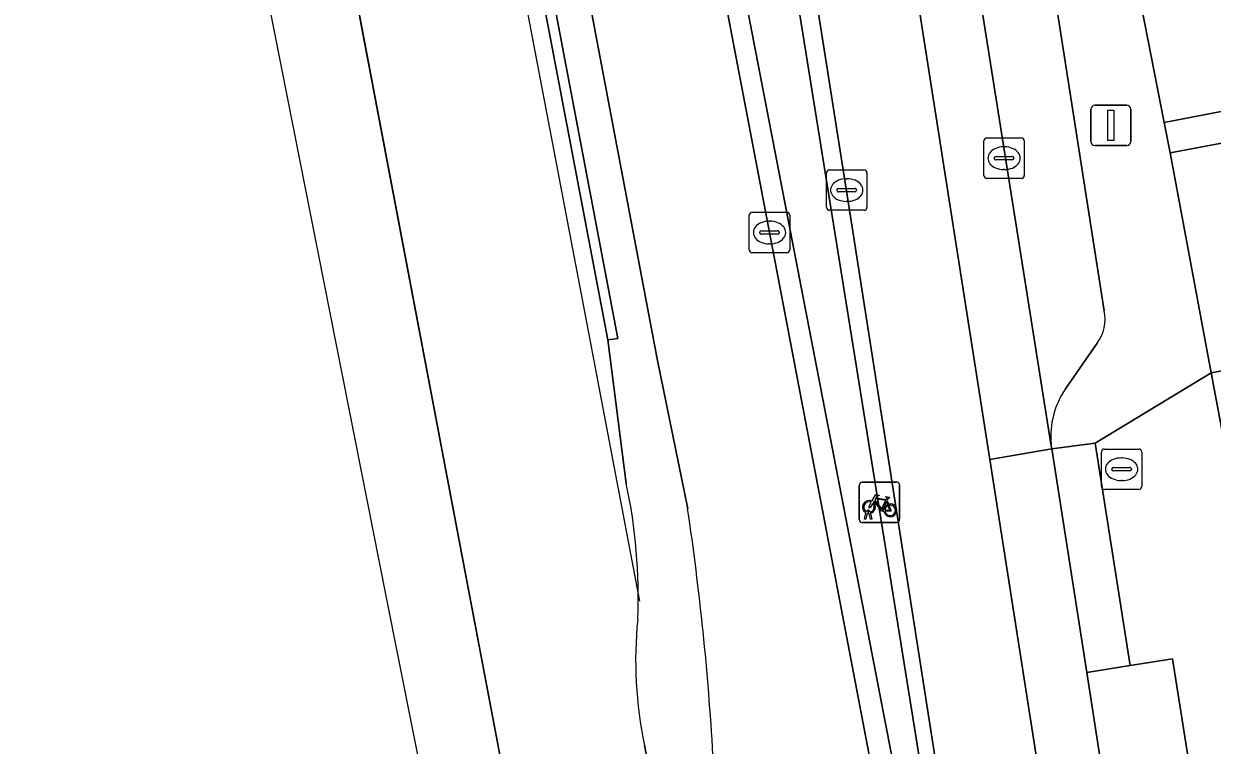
# Model space of a CAD drawing. Extents: x 159262 to 160143, y 383399 to 384319.
# Drawn here: x 159299.78 to 159329.19, y 383771.24 to 383789.09 of the extents above; entities that cross this region are included whole.
import ezdxf

# ---------------------------------------------------------------- set-up
doc = ezdxf.new("R2010")
doc.units = 0
for name, color, linetype in [('IMGEO_Berm_groen', 7, 'Continuous'), ('IMGEO_Berm_open', 7, 'Continuous'), ('IMGEO_Brandkraan', 7, 'Continuous'), ('IMGEO_Erf', 7, 'Continuous'), ('IMGEO_Fietsenrek', 7, 'Continuous'), ('IMGEO_Groenvoorziening', 7, 'Continuous'), ('IMGEO_Haag', 7, 'Continuous'), ('IMGEO_Kolk', 7, 'Continuous'), ('IMGEO_Lichtmast', 7, 'Continuous'), ('IMGEO_Lijnafwatering', 7, 'Continuous'), ('IMGEO_Muur', 7, 'Continuous'), ('IMGEO_Parkeervlak_open', 7, 'Continuous'), ('IMGEO_Rijbaan_lokaal_gesloten', 7, 'Continuous'), ('IMGEO_Rijbaan_lokaal_open', 7, 'Continuous'), ('IMGEO_Rijbaan_regionaal_gesloten', 7, 'Continuous'), ('IMGEO_Voetpad_open', 7, 'Continuous')]:
    doc.layers.add(name, color=color, linetype=linetype)

msp = doc.modelspace()

# ---------------------------------------------------------------- linework, layer by layer
at = {"layer": 'IMGEO_Berm_groen'}
for points in [[(159300.668, 383875.89), (159301.684, 383870.559), (159305.298, 383851.601), (159308.807, 383833.455), (159312.065, 383816.27), (159313.356, 383809.503), (159318.245, 383783.881), (159321.342, 383767.668), (159321.513, 383766.682), (159322.954, 383766.957), (159320.139, 383784.999), (159317.424, 383802.205), (159316.588, 383807.359), (159316.083, 383810.325), (159315.304, 383814.483), (159311.272, 383835.538), (159307.998, 383852.69), (159305.88, 383863.75)], [(159305.782, 383861.189), (159315.649, 383810.084), (159322.585, 383766.955), (159322.047, 383766.911), (159313.799, 383809.591), (159315.234, 383809.973), (159314.42, 383814.315), (159310.388, 383835.369), (159307.114, 383852.521), (159304.897, 383864.099), (159304.05, 383867.063), (159301.384, 383874.434), (159301.691, 383874.543), (159303.045, 383870.823)]]:
    msp.add_lwpolyline(points, dxfattribs=at)
at = {"layer": 'IMGEO_Berm_open'}
for points in [[(159281.754, 383957.326), (159281.061, 383957.173), (159314.487, 383781.303), (159314.238, 383781.271), (159314.691, 383777.713)], [(159316.213, 383777.09), (159315.456, 383780.799), (159309.353, 383813.036), (159303.32, 383844.753), (159290.389, 383912.552)], [(159315.145, 383771.238), (159316.287, 383765.107), (159316.537, 383763.907), (159316.542, 383763.881), (159316.548, 383763.855)]]:
    msp.add_lwpolyline(points, dxfattribs=at)
for centre, radius, start, end in [((159301.79, 383774.927), 13.199, 357.5236, 12.1845), ((159247.854, 383766.974), 69.103, 3.34069, 8.41765), ((159325.009, 383773.337), 10.084, 174.192, 192.0109)]:
    msp.add_arc(centre, radius, start, end, dxfattribs=at)
at = {"layer": 'IMGEO_Brandkraan'}
for p, q in [((159326.451, 383777.64), (159326.451, 383778.492)), ((159326.526, 383778.566), (159327.378, 383778.566)), ((159326.939, 383778.346), (159326.964, 383778.346)), ((159327.452, 383778.492), (159327.452, 383777.64)), ((159326.71, 383778.06), (159326.71, 383778.072)), ((159327.148, 383778.023), (159326.75, 383778.023)), ((159326.753, 383778.109), (159327.151, 383778.109)), ((159327.194, 383778.072), (159327.194, 383778.06)), ((159326.962, 383777.786), (159326.937, 383777.786)), ((159327.378, 383777.566), (159326.526, 383777.566))]:
    msp.add_line(p, q, dxfattribs=at)
for points in [[(159326.451, 383777.64), (159326.451, 383778.492)], [(159326.526, 383778.566), (159327.378, 383778.566)], [(159327.452, 383778.492), (159327.452, 383777.64)], [(159327.378, 383777.566), (159326.526, 383777.566)]]:
    msp.add_lwpolyline(points, dxfattribs=at)
for centre, radius, start, end in [((159326.528, 383778.49), 0.0765, 91.552, 178.448), ((159326.528, 383778.49), 0.0765, 91.552, 178.448), ((159327.376, 383778.49), 0.0765, 1.552, 88.448), ((159327.376, 383778.49), 0.0765, 1.552, 88.448), ((159326.75, 383778.069), 0.0403, 85.8775, 175.7526), ((159326.747, 383778.059), 0.0366, 178.938, 274.7102), ((159327.151, 383778.066), 0.043, 264.8664, 352.4533), ((159327.155, 383778.071), 0.0386, 1.7309, 96.639), ((159326.528, 383777.642), 0.0765, 181.552, 268.448), ((159326.528, 383777.642), 0.0765, 181.552, 268.448), ((159327.376, 383777.642), 0.0765, 271.552, 358.448), ((159327.376, 383777.642), 0.0765, 271.552, 358.448)]:
    msp.add_arc(centre, radius, start, end, dxfattribs=at)
for centre, major_axis, ratio, start_param, end_param in [((159326.938, 383778.066), (-0.387, 0.002), 0.722429, 4.712389, 7.853982), ((159326.963, 383778.066), (-0.39, 0.002), 0.717154, 1.570796, 4.712389)]:
    msp.add_ellipse(centre, major_axis=major_axis, ratio=ratio, start_param=start_param, end_param=end_param, dxfattribs=at)
at = {"layer": 'IMGEO_Erf'}
msp.add_lwpolyline([(159323.226, 383811.012), (159328.003, 383786.645), (159335.055, 383788.007), (159334.397, 383791.46)], dxfattribs=at)
at = {"layer": 'IMGEO_Fietsenrek'}
for p, q in [((159320.534, 383777.747), (159321.375, 383777.747)), ((159321.375, 383777.747), (159320.534, 383777.747)), ((159320.459, 383776.822), (159320.459, 383777.663)), ((159320.459, 383777.663), (159320.459, 383776.822)), ((159321.459, 383777.672), (159321.459, 383776.831)), ((159321.459, 383776.831), (159321.459, 383777.672)), ((159321.146, 383777.296), (159321.182, 383777.201)), ((159320.586, 383776.831), (159320.625, 383776.991)), ((159320.62, 383776.831), (159320.586, 383776.831)), ((159320.655, 383776.979), (159320.62, 383776.831)), ((159320.697, 383777.003), (159320.696, 383777.007)), ((159320.738, 383776.831), (159320.704, 383776.973)), ((159320.728, 383777.014), (159320.729, 383777.007)), ((159320.736, 383776.977), (159320.771, 383776.831)), ((159320.771, 383776.831), (159320.738, 383776.831)), ((159321.384, 383776.747), (159320.543, 383776.747)), ((159320.543, 383776.747), (159321.384, 383776.747))]:
    msp.add_line(p, q, dxfattribs=at)
for points in [[(159320.772, 383777.273), (159320.867, 383777.437), (159320.953, 383777.423), (159320.955, 383777.414), (159320.899, 383777.403), (159320.872, 383777.358), (159321.128, 383777.317)], [(159320.793, 383777.221), (159320.741, 383777.131), (159320.701, 383777.106), (159320.702, 383777.153), (159320.757, 383777.247)], [(159321.068, 383777.029), (159321.018, 383777.029), (159320.827, 383777.28), (159320.808, 383777.248)], [(159321.115, 383777.292), (159320.858, 383777.333), (159320.841, 383777.304), (159321.008, 383777.084), (159321.115, 383777.292)], [(159321.163, 383777.194), (159321.133, 383777.271), (159321.024, 383777.053), (159321.067, 383777.053)], [(159321.097, 383777.053), (159321.217, 383777.052), (159321.173, 383777.166)], [(159321.193, 383777.173), (159321.248, 383777.028), (159321.098, 383777.028)], [(159321.128, 383777.317), (159321.153, 383777.366), (159321.147, 383777.37), (159321.124, 383777.374), (159321.112, 383777.381), (159321.111, 383777.384), (159321.113, 383777.389), (159321.208, 383777.374), (159321.21, 383777.364), (159321.2, 383777.351), (159321.188, 383777.345), (159321.174, 383777.351), (159321.146, 383777.296)]]:
    msp.add_lwpolyline(points, dxfattribs=at)
for centre, radius, start, end in [((159320.537, 383777.669), 0.0779, 92.4484, 184.2845), ((159320.537, 383777.669), 0.0779, 92.4484, 184.2845), ((159321.381, 383777.669), 0.0779, 2.4484, 94.2845), ((159321.381, 383777.669), 0.0779, 2.4484, 94.2845), ((159320.699, 383777.132), 0.159, 62.6766, 242.1369), ((159320.699, 383777.132), 0.129, 63.3192, 238.903), ((159320.699, 383777.132), 0.129, 283.6043, 43.4302), ((159320.699, 383777.132), 0.159, 283.5766, 46.6042), ((159321.226, 383777.048), 0.159, 113.3408, 178.3217), ((159321.226, 383777.048), 0.159, 187.0065, 105.7708), ((159321.226, 383777.048), 0.129, 113.923, 177.9556), ((159321.226, 383777.048), 0.129, 188.6715, 104.5883), ((159320.679, 383777.003), 0.0499, 12.8025, 158.6934), ((159320.699, 383777.132), 0.159, 253.9967, 271.7867), ((159320.679, 383777.003), 0.0174, 12.8025, 163.4502), ((159320.699, 383777.132), 0.129, 253.415, 269.0204), ((159321.381, 383776.825), 0.0779, 272.4484, 4.2845), ((159321.381, 383776.825), 0.0779, 272.4484, 4.2845), ((159320.537, 383776.825), 0.0779, 182.4484, 274.2845), ((159320.537, 383776.825), 0.0779, 182.4484, 274.2845)]:
    msp.add_arc(centre, radius, start, end, dxfattribs=at)
at = {"layer": 'IMGEO_Groenvoorziening'}
msp.add_lwpolyline([(159303.045, 383870.823), (159301.691, 383874.543), (159301.384, 383874.434), (159304.05, 383867.063), (159304.897, 383864.099), (159307.114, 383852.521), (159310.388, 383835.369), (159314.42, 383814.315), (159315.234, 383809.973), (159313.799, 383809.591), (159322.047, 383766.911), (159322.585, 383766.955), (159315.649, 383810.084), (159305.782, 383861.189)], dxfattribs=at)
at = {"layer": 'IMGEO_Haag'}
msp.add_lwpolyline([(159303.045, 383870.823), (159301.691, 383874.543), (159301.384, 383874.434), (159304.05, 383867.063), (159304.897, 383864.099), (159307.114, 383852.521), (159310.388, 383835.369), (159314.42, 383814.315), (159315.234, 383809.973), (159313.799, 383809.591), (159322.047, 383766.911), (159322.585, 383766.955), (159315.649, 383810.084)], dxfattribs=at)
at = {"layer": 'IMGEO_Kolk'}
for p, q in [((159323.617, 383786.261), (159324.469, 383786.261)), ((159323.542, 383785.335), (159323.542, 383786.187)), ((159324.03, 383786.041), (159324.055, 383786.041)), ((159324.543, 383786.187), (159324.543, 383785.335)), ((159323.801, 383785.755), (159323.801, 383785.767)), ((159324.239, 383785.718), (159323.841, 383785.718)), ((159323.844, 383785.804), (159324.242, 383785.804)), ((159324.285, 383785.767), (159324.285, 383785.755)), ((159319.648, 383784.546), (159319.648, 383785.398)), ((159319.723, 383785.472), (159320.575, 383785.472)), ((159320.649, 383785.398), (159320.649, 383784.546)), ((159324.053, 383785.481), (159324.028, 383785.481)), ((159320.136, 383785.252), (159320.161, 383785.252)), ((159324.469, 383785.261), (159323.617, 383785.261)), ((159319.907, 383784.966), (159319.907, 383784.978)), ((159320.345, 383784.929), (159319.947, 383784.929)), ((159319.95, 383785.015), (159320.348, 383785.015)), ((159320.391, 383784.978), (159320.391, 383784.966)), ((159320.159, 383784.692), (159320.134, 383784.692)), ((159317.738, 383783.496), (159317.738, 383784.348)), ((159317.813, 383784.422), (159318.665, 383784.422)), ((159318.226, 383784.202), (159318.251, 383784.202)), ((159318.739, 383784.348), (159318.739, 383783.496)), ((159320.575, 383784.472), (159319.723, 383784.472)), ((159317.997, 383783.916), (159317.997, 383783.928)), ((159318.04, 383783.965), (159318.438, 383783.965)), ((159318.481, 383783.928), (159318.481, 383783.916)), ((159318.435, 383783.879), (159318.037, 383783.879)), ((159318.249, 383783.642), (159318.224, 383783.642)), ((159318.665, 383783.422), (159317.813, 383783.422))]:
    msp.add_line(p, q, dxfattribs=at)
for points in [[(159323.617, 383786.261), (159324.469, 383786.261)], [(159323.542, 383785.335), (159323.542, 383786.187)], [(159324.543, 383786.187), (159324.543, 383785.335)], [(159319.648, 383784.546), (159319.648, 383785.398)], [(159319.723, 383785.472), (159320.575, 383785.472)], [(159320.649, 383785.398), (159320.649, 383784.546)], [(159324.469, 383785.261), (159323.617, 383785.261)], [(159317.738, 383783.496), (159317.738, 383784.348)], [(159317.813, 383784.422), (159318.665, 383784.422)], [(159318.739, 383784.348), (159318.739, 383783.496)], [(159320.575, 383784.472), (159319.723, 383784.472)], [(159318.665, 383783.422), (159317.813, 383783.422)]]:
    msp.add_lwpolyline(points, dxfattribs=at)
for centre, radius, start, end in [((159323.619, 383786.185), 0.0765, 91.552, 178.448), ((159323.619, 383786.185), 0.0765, 91.552, 178.448), ((159324.467, 383786.185), 0.0765, 1.552, 88.448), ((159324.467, 383786.185), 0.0765, 1.552, 88.448), ((159323.841, 383785.764), 0.0403, 85.8775, 175.7526), ((159323.838, 383785.754), 0.0366, 178.938, 274.7102), ((159324.242, 383785.761), 0.043, 264.8664, 352.4533), ((159324.246, 383785.766), 0.0386, 1.7309, 96.639), ((159319.725, 383785.396), 0.0765, 91.552, 178.448), ((159319.725, 383785.396), 0.0765, 91.552, 178.448), ((159320.573, 383785.396), 0.0765, 1.552, 88.448), ((159320.573, 383785.396), 0.0765, 1.552, 88.448), ((159323.619, 383785.337), 0.0765, 181.552, 268.448), ((159323.619, 383785.337), 0.0765, 181.552, 268.448), ((159324.467, 383785.337), 0.0765, 271.552, 358.448), ((159324.467, 383785.337), 0.0765, 271.552, 358.448), ((159319.947, 383784.975), 0.0403, 85.8775, 175.7526), ((159319.944, 383784.965), 0.0366, 178.938, 274.7102), ((159320.348, 383784.972), 0.043, 264.8664, 352.4533), ((159320.352, 383784.977), 0.0386, 1.7309, 96.639), ((159319.725, 383784.548), 0.0765, 181.552, 268.448), ((159319.725, 383784.548), 0.0765, 181.552, 268.448), ((159320.573, 383784.548), 0.0765, 271.552, 358.448), ((159320.573, 383784.548), 0.0765, 271.552, 358.448), ((159317.815, 383784.346), 0.0765, 91.552, 178.448), ((159317.815, 383784.346), 0.0765, 91.552, 178.448), ((159318.663, 383784.346), 0.0765, 1.552, 88.448), ((159318.663, 383784.346), 0.0765, 1.552, 88.448), ((159318.037, 383783.925), 0.0403, 85.8775, 175.7526), ((159318.034, 383783.915), 0.0366, 178.938, 274.7102), ((159318.438, 383783.922), 0.043, 264.8664, 352.4533), ((159318.442, 383783.927), 0.0386, 1.7309, 96.639), ((159317.815, 383783.498), 0.0765, 181.552, 268.448), ((159317.815, 383783.498), 0.0765, 181.552, 268.448), ((159318.663, 383783.498), 0.0765, 271.552, 358.448), ((159318.663, 383783.498), 0.0765, 271.552, 358.448)]:
    msp.add_arc(centre, radius, start, end, dxfattribs=at)
for centre, major_axis, ratio, start_param, end_param in [((159324.029, 383785.761), (-0.387, 0.002), 0.722429, 4.712389, 7.853982), ((159324.054, 383785.761), (-0.39, 0.002), 0.717154, 1.570796, 4.712389), ((159320.135, 383784.972), (-0.387, 0.002), 0.722429, 4.712389, 7.853982), ((159320.16, 383784.972), (-0.39, 0.002), 0.717154, 1.570796, 4.712389), ((159318.225, 383783.922), (-0.387, 0.002), 0.722429, 4.712389, 7.853982), ((159318.25, 383783.922), (-0.39, 0.002), 0.717154, 1.570796, 4.712389)]:
    msp.add_ellipse(centre, major_axis=major_axis, ratio=ratio, start_param=start_param, end_param=end_param, dxfattribs=at)
at = {"layer": 'IMGEO_Lichtmast'}
for p, q in [((159326.19, 383786.172), (159326.19, 383786.972)), ((159326.19, 383786.972), (159326.19, 383786.172)), ((159326.29, 383787.072), (159327.08, 383787.072)), ((159327.08, 383787.072), (159326.29, 383787.072)), ((159327.18, 383786.972), (159327.18, 383786.172)), ((159327.18, 383786.172), (159327.18, 383786.972)), ((159327.08, 383786.072), (159326.29, 383786.072)), ((159326.29, 383786.072), (159327.08, 383786.072))]:
    msp.add_line(p, q, dxfattribs=at)
msp.add_lwpolyline([(159326.61, 383786.947), (159326.76, 383786.947), (159326.76, 383786.197), (159326.61, 383786.197), (159326.61, 383786.947)], dxfattribs=at)
for centre, start, end in [((159326.29, 383786.972), 90, 180), ((159326.29, 383786.972), 90, 180), ((159327.08, 383786.972), 0, 90), ((159327.08, 383786.972), 360, 90), ((159326.29, 383786.172), 180, 270), ((159326.29, 383786.172), 180, 270), ((159327.08, 383786.172), 270, 0), ((159327.08, 383786.172), 270, 0)]:
    msp.add_arc(centre, 0.1, start, end, dxfattribs=at)
at = {"layer": 'IMGEO_Lijnafwatering'}
for points in [[(159309.987, 383801.221), (159313.73, 383781.575)], [(159313.73, 383781.575), (159315.021, 383774.801)]]:
    msp.add_lwpolyline(points, dxfattribs=at)
at = {"layer": 'IMGEO_Muur'}
msp.add_lwpolyline([(159281.061, 383957.173), (159280.741, 383957.112), (159314.238, 383781.271), (159314.487, 383781.303)], close=True, dxfattribs=at)
at = {"layer": 'IMGEO_Parkeervlak_open'}
for points in [[(159319.385, 383814.678), (159321.347, 383802.978), (159325.204, 383778.696)], [(159326.518, 383781.984), (159323.401, 383801.913), (159321.704, 383812.011)], [(159325.562, 383780.056), (159326.349, 383781.187)]]:
    msp.add_lwpolyline(points, dxfattribs=at)
for points in [[(159329.17, 383780.447), (159335.538, 383781.624), (159334.43, 383787.072), (159328.15, 383785.896)], [(159328.037, 383767.737), (159329.077, 383767.901), (159328.211, 383773.376), (159327.165, 383773.21), (159326.087, 383773.037), (159326.942, 383767.554)]]:
    msp.add_lwpolyline(points, close=True, dxfattribs=at)
for centre, radius, start, end in [((159325.559, 383781.771), 0.982, 323.5255, 12.5306), ((159327.3, 383778.871), 2.103, 145.7189, 184.7857)]:
    msp.add_arc(centre, radius, start, end, dxfattribs=at)
at = {"layer": 'IMGEO_Rijbaan_lokaal_gesloten'}
msp.add_lwpolyline([(159319.385, 383814.678), (159319.273, 383815.475), (159317.816, 383822.853), (159316.297, 383822.528), (159318.521, 383810.907), (159319.05, 383807.917), (159323.687, 383778.309), (159325.224, 383778.568), (159325.204, 383778.696), (159321.347, 383802.978)], close=True, dxfattribs=at)
msp.add_lwpolyline([(159328.333, 383758.483), (159328.003, 383760.75), (159326.942, 383767.554), (159326.087, 383773.037), (159325.224, 383778.568), (159323.687, 383778.309), (159326.873, 383757.97), (159327.691, 383753.526), (159328.366, 383750), (159329.814, 383742.432), (159342.895, 383674.233)], dxfattribs=at)
at = {"layer": 'IMGEO_Rijbaan_lokaal_open'}
for points in [[(159321.571, 383819.84), (159322.106, 383816.861), (159322.537, 383816.955), (159323.652, 383811.093), (159324.425, 383811.24), (159324.383, 383811.461), (159326.371, 383811.858), (159326.41, 383811.655), (159338.381, 383813.943), (159338.925, 383811.179), (159346.398, 383812.617), (159351.963, 383783.549), (159352.339, 383781.655), (159346.73, 383780.616), (159346.565, 383781.673), (159335.918, 383779.606), (159335.538, 383781.624), (159329.17, 383780.447), (159330.396, 383773.901), (159350.482, 383777.746), (159350.322, 383778.775), (159359.832, 383780.702), (159354.405, 383809.755), (159342.623, 383870.295)], [(159305.88, 383863.75), (159307.998, 383852.69), (159311.272, 383835.538), (159315.304, 383814.483), (159316.083, 383810.325), (159316.588, 383807.359), (159317.424, 383802.205), (159320.139, 383784.999), (159322.954, 383766.957), (159323.122, 383765.878), (159324.407, 383757.692), (159325.851, 383750), (159328.1, 383738.016), (159331.856, 383718.365), (159336.016, 383696.703), (159339.221, 383679.999), (159340.401, 383673.929), (159342.02, 383665.933), (159342.067, 383665.703), (159342.379, 383664.493)], [(159342.895, 383674.233), (159329.814, 383742.432), (159328.366, 383750), (159327.691, 383753.526), (159326.873, 383757.97), (159323.687, 383778.309), (159319.05, 383807.917), (159318.521, 383810.907), (159316.297, 383822.528)]]:
    msp.add_lwpolyline(points, dxfattribs=at)
at = {"layer": 'IMGEO_Rijbaan_regionaal_gesloten'}
for points in [[(159280.211, 384172.631), (159274.487, 384158.497), (159272.013, 384150.923), (159269.535, 384141.678), (159267.507, 384132.324), (159266.005, 384119.851), (159265.496, 384109.233), (159267.965, 384029.162), (159271.62, 383998.252), (159277.018, 383952.804), (159311.634, 383770.65), (159326.117, 383701.416), (159334.862, 383664.196), (159338.544, 383665.089), (159336.511, 383673.455), (159336.041, 383675.319), (159332.664, 383689.455), (159329.732, 383702.333), (159329.536, 383702.291), (159316.548, 383763.855), (159316.542, 383763.881), (159316.537, 383763.907), (159316.287, 383765.107), (159315.145, 383771.238)], [(159325.952, 383685.388), (159327.175, 383680.053), (159328.984, 383672.539), (159331.18, 383663.302), (159334.862, 383664.196), (159326.117, 383701.416), (159311.634, 383770.65), (159277.018, 383952.804), (159271.62, 383998.252), (159267.965, 384029.162)], [(159264.847, 384021.099), (159267.066, 383994.282), (159268.943, 383980.854), (159270.249, 383971.517), (159284.14, 383899.169), (159291.986, 383859.551), (159308.738, 383774.973), (159319.638, 383720.194), (159325.952, 383685.388)], [(159314.691, 383777.713), (159314.238, 383781.271), (159280.741, 383957.112), (159281.061, 383957.173), (159281.028, 383957.348), (159280.954, 383957.749), (159280.773, 383959.33), (159280.661, 383960.306), (159280.387, 383962.692), (159280.125, 383964.98), (159278.545, 383978.753), (159278.462, 383979.478), (159278.393, 383980.079), (159278.303, 383980.866), (159278.275, 383981.108), (159278.176, 383981.973), (159277.369, 383989.002), (159277.274, 383989.833), (159277.236, 383990.167), (159275.344, 384006.661)], [(159303.32, 383844.753), (159309.353, 383813.036), (159315.456, 383780.799), (159316.213, 383777.09)], [(159321.513, 383766.682), (159321.342, 383767.668), (159318.245, 383783.881), (159313.356, 383809.503), (159312.065, 383816.27), (159308.807, 383833.455)]]:
    msp.add_lwpolyline(points, dxfattribs=at)
for centre, radius, start, end in [((159301.79, 383774.927), 13.199, 357.5236, 12.1845), ((159247.854, 383766.974), 69.103, 3.34069, 8.41765), ((159325.009, 383773.337), 10.084, 174.192, 192.0109)]:
    msp.add_arc(centre, radius, start, end, dxfattribs=at)
at = {"layer": 'IMGEO_Voetpad_open'}
for points in [[(159328.15, 383785.896), (159328.003, 383786.645), (159323.226, 383811.012), (159322.106, 383816.861), (159321.571, 383819.84), (159321.47, 383820.357), (159321.047, 383822.509), (159318.307, 383822.949), (159319.763, 383815.571), (159319.273, 383815.475), (159319.385, 383814.678)], [(159321.704, 383812.011), (159323.401, 383801.913), (159326.518, 383781.984)], [(159325.204, 383778.696), (159325.224, 383778.568), (159326.294, 383778.709), (159329.17, 383780.447), (159328.15, 383785.896)], [(159326.349, 383781.187), (159325.562, 383780.056)], [(159338.771, 383729.813), (159338.447, 383731.133), (159338.621, 383731.165), (159334.963, 383750), (159333.621, 383756.912), (159332.583, 383762.662), (159331.457, 383768.36), (159330.396, 383773.901), (159329.17, 383780.447), (159326.294, 383778.709), (159327.165, 383773.21), (159328.211, 383773.376), (159329.077, 383767.901), (159328.037, 383767.737), (159329.056, 383760.904), (159328.003, 383760.75), (159328.333, 383758.483)]]:
    msp.add_lwpolyline(points, dxfattribs=at)
for points in [[(159346.437, 383782.494), (159336.469, 383780.592), (159335.055, 383788.007), (159328.003, 383786.645), (159328.15, 383785.896), (159334.43, 383787.072), (159335.538, 383781.624), (159335.918, 383779.606), (159346.565, 383781.673)], [(159325.224, 383778.568), (159326.087, 383773.037), (159327.165, 383773.21), (159326.294, 383778.709)]]:
    msp.add_lwpolyline(points, close=True, dxfattribs=at)
for centre, radius, start, end in [((159325.559, 383781.771), 0.982, 323.5255, 12.5306), ((159327.3, 383778.871), 2.103, 145.7189, 184.7857)]:
    msp.add_arc(centre, radius, start, end, dxfattribs=at)

doc.saveas('drawing.dxf')
